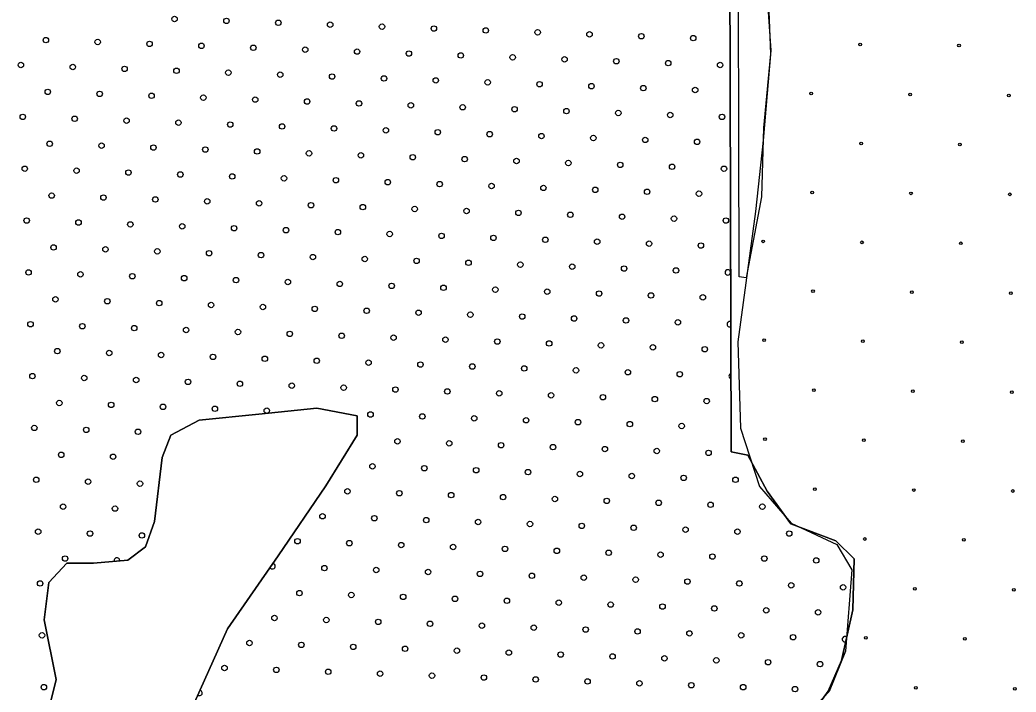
# Model space of a CAD drawing. Extents: x 1612280 to 1883141, y 560852 to 780851.
# Drawn here: x 1797542 to 1801414, y 643587 to 646201 of the extents above; entities that cross this region are included whole.
import ezdxf

# ---------------------------------------------------------------- set-up
doc = ezdxf.new("R2010")
doc.units = 0
for name, color, linetype in [('DESIGN - EROSION CONTROL - Devices', 7, 'Continuous'), ('DESIGN - SCRATCH - User 1', 7, 'Continuous'), ('DESIGN - TRAFFIC CONTROL PERMANENT - Pavement Marking Text', 7, 'Continuous')]:
    doc.layers.add(name, color=color, linetype=linetype)

msp = doc.modelspace()

# ---------------------------------------------------------------- linework, layer by layer
at = {"layer": 'DESIGN - EROSION CONTROL - Devices'}
for centre in [(1800808, 646105.4), (1800808, 646105.4), (1801192.6, 646101.6), (1801192.6, 646101.6), (1800617.6, 645915), (1800617.6, 645915), (1801002.2, 645911.2), (1801002.2, 645911.2), (1801386.7, 645907.5), (1801386.7, 645907.5), (1800811.8, 645720.8), (1800811.8, 645720.8), (1801196.3, 645717.1), (1801196.3, 645717.1), (1800621.4, 645530.4), (1800621.4, 645530.4), (1801005.9, 645526.7), (1801005.9, 645526.7), (1801390.5, 645522.9), (1801390.5, 645522.9), (1800430.9, 645340), (1800430.9, 645340), (1800815.5, 645336.3), (1800815.5, 645336.3), (1801200.1, 645332.5), (1801200.1, 645332.5), (1800625.1, 645145.9), (1800625.1, 645145.9), (1801009.6, 645142.1), (1801009.6, 645142.1), (1801394.2, 645138.4), (1801394.2, 645138.4), (1800434.7, 644955.5), (1800434.7, 644955.5), (1800819.2, 644951.7), (1800819.2, 644951.7), (1801203.8, 644948), (1801203.8, 644948), (1800628.8, 644761.3), (1800628.8, 644761.3), (1801013.4, 644757.6), (1801013.4, 644757.6), (1801397.9, 644753.8), (1801397.9, 644753.8), (1800438.4, 644570.9), (1800438.4, 644570.9), (1800823, 644567.2), (1800823, 644567.2), (1801207.5, 644563.4), (1801207.5, 644563.4), (1800632.6, 644376.8), (1800632.6, 644376.8), (1801017.1, 644373), (1801017.1, 644373), (1801401.7, 644369.3), (1801401.7, 644369.3), (1800826.7, 644182.6), (1800826.7, 644182.6), (1801211.3, 644178.9), (1801211.3, 644178.9), (1801020.8, 643988.5), (1801020.8, 643988.5), (1801405.4, 643984.7), (1801405.4, 643984.7), (1800830.4, 643798.1), (1800830.4, 643798.1), (1801215, 643794.3), (1801215, 643794.3), (1801024.6, 643603.9), (1801024.6, 643603.9), (1801409.1, 643600.2), (1801409.1, 643600.2)]:
    msp.add_circle(centre, 5.28, dxfattribs=at)
msp.add_arc((1800427.2, 645724.6), 5.28, 305.5465, 42.2302, dxfattribs=at)
at = {"layer": 'DESIGN - SCRATCH - User 1'}
for points in [[(1798208.9, 647837), (1798232.8, 647739), (1798347.4, 647650.5), (1798612.6, 647629), (1798901.6, 647648.1), (1799104.6, 647657.7), (1799343.5, 647633.8), (1799482, 647566.9), (1799632.5, 647461.7), (1799871.3, 647409.1), (1800110.2, 647397.2), (1800298.9, 647368.5), (1800306.3, 644522)], [(1800306.3, 644522), (1800298.9, 647368.5), (1800110.2, 647397.2), (1799871.3, 647409.1), (1799632.5, 647461.7), (1799482, 647566.9), (1799343.5, 647633.8), (1799104.6, 647657.7), (1798901.6, 647648.1), (1798612.6, 647629), (1798347.4, 647650.5), (1798232.8, 647739), (1798208.9, 647837)], [(1798208.9, 647837), (1798232.8, 647739), (1798347.4, 647650.5), (1798612.6, 647629), (1798901.6, 647648.1), (1799104.6, 647657.7), (1799343.5, 647633.8), (1799482, 647566.9), (1799632.5, 647461.7), (1799871.3, 647409.1), (1800110.2, 647397.2), (1800298.9, 647368.5), (1800306.3, 644522)], [(1800306.3, 644522), (1800298.9, 647368.5), (1800110.2, 647397.2), (1799871.3, 647409.1), (1799632.5, 647461.7), (1799482, 647566.9), (1799343.5, 647633.8), (1799104.6, 647657.7), (1798901.6, 647648.1), (1798612.6, 647629), (1798347.4, 647650.5), (1798232.8, 647739), (1798208.9, 647837)], [(1800365.2, 645198), (1800337.6, 645201.9), (1800333.7, 646825.7), (1800321.9, 647361.8)], [(1800365.2, 645198), (1800337.6, 645201.9), (1800333.7, 646825.7), (1800321.9, 647361.8)], [(1801148.2, 646662), (1800973.1, 646855.7), (1800830.3, 646880.3), (1800599, 646806.4), (1800441.4, 646683.3), (1800426.7, 646594.6), (1800441.4, 646363), (1800461.1, 646082.2), (1800431.6, 645732.4), (1800402, 645456.6), (1800333.1, 644949.1), (1800343, 644614.1)], [(1801148.2, 646662), (1800973.1, 646855.7), (1800830.3, 646880.3), (1800599, 646806.4), (1800441.4, 646683.3), (1800426.7, 646594.6), (1800441.4, 646363), (1800461.1, 646082.2), (1800431.6, 645732.4), (1800402, 645456.6), (1800333.1, 644949.1), (1800343, 644614.1)], [(1801184.4, 646644.4), (1801129.3, 646676), (1801015.1, 646825.7), (1800893, 646892.7), (1800755.1, 646873), (1800566.1, 646774.5), (1800432.2, 646664.2), (1800412.5, 646561.7), (1800447.9, 646368.6), (1800459.7, 646069), (1800432.2, 645781.3), (1800424.3, 645513.3), (1800365.2, 645198)], [(1801184.4, 646644.4), (1801129.3, 646676), (1801015.1, 646825.7), (1800893, 646892.7), (1800755.1, 646873), (1800566.1, 646774.5), (1800432.2, 646664.2), (1800412.5, 646561.7), (1800447.9, 646368.6), (1800459.7, 646069), (1800432.2, 645781.3), (1800424.3, 645513.3), (1800365.2, 645198)], [(1798204.6, 643509), (1798349.3, 643833.5), (1798546.2, 644117.4), (1798731.5, 644389.7), (1798853.1, 644586.7), (1798853.1, 644662), (1798696.7, 644691), (1798470.9, 644667.8), (1798239.3, 644644.6), (1798129.3, 644586.7), (1798094.6, 644499.8), (1798065.6, 644250.6), (1798030.9, 644152.2), (1797961.4, 644100), (1797828.2, 644088.4), (1797724, 644088.4), (1797654.5, 644013.1), (1797637.1, 643868.3), (1797683.4, 643636.5), (1797654.5, 643520.6)], [(1797654.5, 643520.6), (1797683.4, 643636.5), (1797637.1, 643868.3), (1797654.5, 644013.1), (1797724, 644088.4), (1797828.2, 644088.4), (1797961.4, 644100), (1798030.9, 644152.2), (1798065.6, 644250.6), (1798094.6, 644499.8), (1798129.3, 644586.7), (1798239.3, 644644.6), (1798470.9, 644667.8), (1798696.7, 644691), (1798853.1, 644662), (1798853.1, 644586.7), (1798731.5, 644389.7), (1798546.2, 644117.4), (1798349.3, 643833.5), (1798204.6, 643509)], [(1798204.6, 643509), (1798349.3, 643833.5), (1798546.2, 644117.4), (1798731.5, 644389.7), (1798853.1, 644586.7), (1798853.1, 644662), (1798696.7, 644691), (1798470.9, 644667.8), (1798239.3, 644644.6), (1798129.3, 644586.7), (1798094.6, 644499.8), (1798065.6, 644250.6), (1798030.9, 644152.2), (1797961.4, 644100), (1797828.2, 644088.4), (1797724, 644088.4), (1797654.5, 644013.1), (1797637.1, 643868.3), (1797683.4, 643636.5), (1797654.5, 643520.6)], [(1797654.5, 643520.6), (1797683.4, 643636.5), (1797637.1, 643868.3), (1797654.5, 644013.1), (1797724, 644088.4), (1797828.2, 644088.4), (1797961.4, 644100), (1798030.9, 644152.2), (1798065.6, 644250.6), (1798094.6, 644499.8), (1798129.3, 644586.7), (1798239.3, 644644.6), (1798470.9, 644667.8), (1798696.7, 644691), (1798853.1, 644662), (1798853.1, 644586.7), (1798731.5, 644389.7), (1798546.2, 644117.4), (1798349.3, 643833.5), (1798204.6, 643509)], [(1800343, 644614.1), (1800416.8, 644387.2), (1800539.9, 644244.4), (1800717.1, 644160.6), (1800776.2, 644062.1), (1800751.6, 643746.8), (1800687.6, 643589.1), (1800594.1, 643490.6), (1800338.1, 643397), (1800219.9, 643273.8), (1800151, 643180.2), (1800170.7, 642983.2), (1800239.6, 642756.5), (1800303.6, 642717.1), (1800333.2, 642707.3)], [(1800343, 644614.1), (1800416.8, 644387.2), (1800539.9, 644244.4), (1800717.1, 644160.6), (1800776.2, 644062.1), (1800751.6, 643746.8), (1800687.6, 643589.1), (1800594.1, 643490.6), (1800338.1, 643397), (1800219.9, 643273.8), (1800151, 643180.2), (1800170.7, 642983.2), (1800239.6, 642756.5), (1800303.6, 642717.1), (1800333.2, 642707.3)], [(1800306.3, 644522), (1800372, 644508.9), (1800446.6, 644368.4), (1800538.8, 644241), (1800714.4, 644175.2), (1800784.6, 644104.9), (1800780.2, 643907.3), (1800736.3, 643709.7), (1800683.6, 643591.1), (1800631, 643516.4), (1800516.9, 643450.6), (1800328.1, 643389.1), (1800253.5, 643336.4), (1800187.7, 643217.8), (1800157, 643147.5), (1800165.8, 643007), (1800209.7, 642857.7), (1800315, 642712.8)], [(1800315, 642712.8), (1800209.7, 642857.7), (1800165.8, 643007), (1800157, 643147.5), (1800187.7, 643217.8), (1800253.5, 643336.4), (1800328.1, 643389.1), (1800516.9, 643450.6), (1800631, 643516.4), (1800683.6, 643591.1), (1800736.3, 643709.7), (1800780.2, 643907.3), (1800784.6, 644104.9), (1800714.4, 644175.2), (1800538.8, 644241), (1800446.6, 644368.4), (1800372, 644508.9), (1800306.3, 644522)], [(1800306.3, 644522), (1800372, 644508.9), (1800446.6, 644368.4), (1800538.8, 644241), (1800714.4, 644175.2), (1800784.6, 644104.9), (1800780.2, 643907.3), (1800736.3, 643709.7), (1800683.6, 643591.1), (1800631, 643516.4), (1800516.9, 643450.6), (1800328.1, 643389.1), (1800253.5, 643336.4), (1800187.7, 643217.8), (1800157, 643147.5), (1800165.8, 643007), (1800209.7, 642857.7), (1800315, 642712.8)], [(1800315, 642712.8), (1800209.7, 642857.7), (1800165.8, 643007), (1800157, 643147.5), (1800187.7, 643217.8), (1800253.5, 643336.4), (1800328.1, 643389.1), (1800516.9, 643450.6), (1800631, 643516.4), (1800683.6, 643591.1), (1800736.3, 643709.7), (1800780.2, 643907.3), (1800784.6, 644104.9), (1800714.4, 644175.2), (1800538.8, 644241), (1800446.6, 644368.4), (1800372, 644508.9), (1800306.3, 644522)]]:
    msp.add_lwpolyline(points, dxfattribs=at)
for centre in [(1797628.2, 643808), (1797628.2, 643808), (1797635.6, 643606.4), (1797635.6, 643606.4)]:
    msp.add_circle(centre, 10.6, dxfattribs=at)
at = {"layer": 'DESIGN - TRAFFIC CONTROL PERMANENT - Pavement Marking Text'}
for centre in [(1798143.4, 646204.9), (1798143.4, 646204.9), (1798345, 646197.5), (1798345, 646197.5), (1798546.6, 646190), (1798546.6, 646190), (1798748.2, 646182.5), (1798748.2, 646182.5), (1798949.8, 646175.1), (1798949.8, 646175.1), (1799151.4, 646167.6), (1799151.4, 646167.6), (1799353.1, 646160.1), (1799353.1, 646160.1), (1799554.7, 646152.7), (1799554.7, 646152.7), (1799756.3, 646145.2), (1799756.3, 646145.2), (1799957.9, 646137.7), (1799957.9, 646137.7), (1800159.5, 646130.3), (1800159.5, 646130.3), (1797643.1, 646122.8), (1797643.1, 646122.8), (1797844.7, 646115.3), (1797844.7, 646115.3), (1798046.3, 646107.9), (1798046.3, 646107.9), (1798247.9, 646100.4), (1798247.9, 646100.4), (1798449.5, 646092.9), (1798449.5, 646092.9), (1798651.2, 646085.5), (1798651.2, 646085.5), (1798852.8, 646078), (1798852.8, 646078), (1799054.4, 646070.5), (1799054.4, 646070.5), (1799256, 646063.1), (1799256, 646063.1), (1799457.6, 646055.6), (1799457.6, 646055.6), (1797546, 646025.7), (1797546, 646025.7), (1797747.6, 646018.3), (1797747.6, 646018.3), (1799659.2, 646048.1), (1799659.2, 646048.1), (1799860.8, 646040.7), (1799860.8, 646040.7), (1800062.4, 646033.2), (1800062.4, 646033.2), (1800264, 646025.7), (1800264, 646025.7), (1797949.2, 646010.8), (1797949.2, 646010.8), (1798150.9, 646003.3), (1798150.9, 646003.3), (1798352.5, 645995.9), (1798352.5, 645995.9), (1798554.1, 645988.4), (1798554.1, 645988.4), (1798755.7, 645980.9), (1798755.7, 645980.9), (1798957.3, 645973.5), (1798957.3, 645973.5), (1799158.9, 645966), (1799158.9, 645966), (1799360.5, 645958.5), (1799360.5, 645958.5), (1799562.1, 645951.1), (1799562.1, 645951.1), (1799763.7, 645943.6), (1799763.7, 645943.6), (1799965.4, 645936.1), (1799965.4, 645936.1), (1797650.6, 645921.2), (1797650.6, 645921.2), (1797852.2, 645913.7), (1797852.2, 645913.7), (1798053.8, 645906.3), (1798053.8, 645906.3), (1798255.4, 645898.8), (1798255.4, 645898.8), (1800167, 645928.7), (1800167, 645928.7), (1798457, 645891.3), (1798457, 645891.3), (1798658.6, 645883.9), (1798658.6, 645883.9), (1798860.2, 645876.4), (1798860.2, 645876.4), (1799061.8, 645868.9), (1799061.8, 645868.9), (1799263.4, 645861.5), (1799263.4, 645861.5), (1797553.5, 645824.1), (1797553.5, 645824.1), (1799465.1, 645854), (1799465.1, 645854), (1799666.7, 645846.5), (1799666.7, 645846.5), (1799868.3, 645839.1), (1799868.3, 645839.1), (1800069.9, 645831.6), (1800069.9, 645831.6), (1800271.5, 645824.1), (1800271.5, 645824.1), (1797755.1, 645816.7), (1797755.1, 645816.7), (1797956.7, 645809.2), (1797956.7, 645809.2), (1798158.3, 645801.7), (1798158.3, 645801.7), (1798359.9, 645794.3), (1798359.9, 645794.3), (1798561.5, 645786.8), (1798561.5, 645786.8), (1798763.2, 645779.3), (1798763.2, 645779.3), (1798964.8, 645771.9), (1798964.8, 645771.9), (1799166.4, 645764.4), (1799166.4, 645764.4), (1799368, 645756.9), (1799368, 645756.9), (1799569.6, 645749.5), (1799569.6, 645749.5), (1797658, 645719.6), (1797658, 645719.6), (1797859.6, 645712.1), (1797859.6, 645712.1), (1798061.3, 645704.7), (1798061.3, 645704.7), (1799771.2, 645742), (1799771.2, 645742), (1799972.8, 645734.5), (1799972.8, 645734.5), (1800174.4, 645727.1), (1800174.4, 645727.1), (1798262.9, 645697.2), (1798262.9, 645697.2), (1798464.5, 645689.7), (1798464.5, 645689.7), (1798666.1, 645682.2), (1798666.1, 645682.2), (1798867.7, 645674.8), (1798867.7, 645674.8), (1799069.3, 645667.3), (1799069.3, 645667.3), (1799270.9, 645659.8), (1799270.9, 645659.8), (1799472.5, 645652.4), (1799472.5, 645652.4), (1799674.1, 645644.9), (1799674.1, 645644.9), (1799875.7, 645637.4), (1799875.7, 645637.4), (1800077.4, 645630), (1800077.4, 645630), (1797561, 645622.5), (1797561, 645622.5), (1797762.6, 645615), (1797762.6, 645615), (1797964.2, 645607.6), (1797964.2, 645607.6), (1798165.8, 645600.1), (1798165.8, 645600.1), (1798367.4, 645592.6), (1798367.4, 645592.6), (1800279, 645622.5), (1800279, 645622.5), (1798569, 645585.2), (1798569, 645585.2), (1798770.6, 645577.7), (1798770.6, 645577.7), (1798972.2, 645570.2), (1798972.2, 645570.2), (1799173.8, 645562.8), (1799173.8, 645562.8), (1799375.5, 645555.3), (1799375.5, 645555.3), (1797665.5, 645518), (1797665.5, 645518), (1797867.1, 645510.5), (1797867.1, 645510.5), (1799577.1, 645547.8), (1799577.1, 645547.8), (1799778.7, 645540.4), (1799778.7, 645540.4), (1799980.3, 645532.9), (1799980.3, 645532.9), (1800181.9, 645525.4), (1800181.9, 645525.4), (1798068.7, 645503), (1798068.7, 645503), (1798270.3, 645495.6), (1798270.3, 645495.6), (1798471.9, 645488.1), (1798471.9, 645488.1), (1798673.6, 645480.6), (1798673.6, 645480.6), (1798875.2, 645473.2), (1798875.2, 645473.2), (1799076.8, 645465.7), (1799076.8, 645465.7), (1799278.4, 645458.2), (1799278.4, 645458.2), (1799480, 645450.8), (1799480, 645450.8), (1799681.6, 645443.3), (1799681.6, 645443.3), (1799883.2, 645435.8), (1799883.2, 645435.8), (1797568.4, 645420.9), (1797568.4, 645420.9), (1797770, 645413.4), (1797770, 645413.4), (1797971.7, 645406), (1797971.7, 645406), (1798173.3, 645398.5), (1798173.3, 645398.5), (1800084.8, 645428.4), (1800084.8, 645428.4), (1800286.4, 645420.9), (1800286.4, 645420.9), (1798374.9, 645391), (1798374.9, 645391), (1798576.5, 645383.6), (1798576.5, 645383.6), (1798778.1, 645376.1), (1798778.1, 645376.1), (1798979.7, 645368.6), (1798979.7, 645368.6), (1799181.3, 645361.2), (1799181.3, 645361.2), (1799382.9, 645353.7), (1799382.9, 645353.7), (1799584.5, 645346.2), (1799584.5, 645346.2), (1799786.1, 645338.8), (1799786.1, 645338.8), (1799987.8, 645331.3), (1799987.8, 645331.3), (1800189.4, 645323.8), (1800189.4, 645323.8), (1797673, 645316.4), (1797673, 645316.4), (1797874.6, 645308.9), (1797874.6, 645308.9), (1798076.2, 645301.4), (1798076.2, 645301.4), (1798277.8, 645294), (1798277.8, 645294), (1798479.4, 645286.5), (1798479.4, 645286.5), (1798681, 645279), (1798681, 645279), (1798882.6, 645271.6), (1798882.6, 645271.6), (1799084.2, 645264.1), (1799084.2, 645264.1), (1799285.9, 645256.6), (1799285.9, 645256.6), (1799487.5, 645249.2), (1799487.5, 645249.2), (1799689.1, 645241.7), (1799689.1, 645241.7), (1797575.9, 645219.3), (1797575.9, 645219.3), (1797777.5, 645211.8), (1797777.5, 645211.8), (1797979.1, 645204.4), (1797979.1, 645204.4), (1799890.7, 645234.2), (1799890.7, 645234.2), (1800092.3, 645226.8), (1800092.3, 645226.8), (1798180.7, 645196.9), (1798180.7, 645196.9), (1798382.3, 645189.4), (1798382.3, 645189.4), (1798583.9, 645182), (1798583.9, 645182), (1798785.6, 645174.5), (1798785.6, 645174.5), (1798987.2, 645167), (1798987.2, 645167), (1799188.8, 645159.6), (1799188.8, 645159.6), (1799390.4, 645152.1), (1799390.4, 645152.1), (1799592, 645144.6), (1799592, 645144.6), (1799793.6, 645137.2), (1799793.6, 645137.2), (1799995.2, 645129.7), (1799995.2, 645129.7), (1797680.4, 645114.8), (1797680.4, 645114.8), (1797882, 645107.3), (1797882, 645107.3), (1798083.7, 645099.8), (1798083.7, 645099.8), (1798285.3, 645092.4), (1798285.3, 645092.4), (1798486.9, 645084.9), (1798486.9, 645084.9), (1800196.8, 645122.2), (1800196.8, 645122.2), (1798688.5, 645077.4), (1798688.5, 645077.4), (1798890.1, 645070), (1798890.1, 645070), (1799091.7, 645062.5), (1799091.7, 645062.5), (1799293.3, 645055), (1799293.3, 645055), (1799494.9, 645047.6), (1799494.9, 645047.6), (1797583.4, 645017.7), (1797583.4, 645017.7), (1797785, 645010.2), (1797785, 645010.2), (1799696.5, 645040.1), (1799696.5, 645040.1), (1799898.1, 645032.6), (1799898.1, 645032.6), (1800099.8, 645025.1), (1800099.8, 645025.1), (1797986.6, 645002.7), (1797986.6, 645002.7), (1798188.2, 644995.3), (1798188.2, 644995.3), (1798389.8, 644987.8), (1798389.8, 644987.8), (1798591.4, 644980.3), (1798591.4, 644980.3), (1798793, 644972.9), (1798793, 644972.9), (1798994.6, 644965.4), (1798994.6, 644965.4), (1799196.2, 644957.9), (1799196.2, 644957.9), (1799397.9, 644950.5), (1799397.9, 644950.5), (1799599.5, 644943), (1799599.5, 644943), (1799801.1, 644935.5), (1799801.1, 644935.5), (1797687.9, 644913.1), (1797687.9, 644913.1), (1797889.5, 644905.7), (1797889.5, 644905.7), (1798091.1, 644898.2), (1798091.1, 644898.2), (1798292.7, 644890.7), (1798292.7, 644890.7), (1800002.7, 644928.1), (1800002.7, 644928.1), (1800204.3, 644920.6), (1800204.3, 644920.6), (1798494.3, 644883.3), (1798494.3, 644883.3), (1798696, 644875.8), (1798696, 644875.8), (1798897.6, 644868.3), (1798897.6, 644868.3), (1799099.2, 644860.9), (1799099.2, 644860.9), (1799300.8, 644853.4), (1799300.8, 644853.4), (1797590.8, 644816.1), (1797590.8, 644816.1), (1799502.4, 644845.9), (1799502.4, 644845.9), (1799704, 644838.5), (1799704, 644838.5), (1799905.6, 644831), (1799905.6, 644831), (1800107.2, 644823.5), (1800107.2, 644823.5), (1797792.4, 644808.6), (1797792.4, 644808.6), (1797994.1, 644801.1), (1797994.1, 644801.1), (1798195.7, 644793.7), (1798195.7, 644793.7), (1798397.3, 644786.2), (1798397.3, 644786.2), (1798598.9, 644778.7), (1798598.9, 644778.7), (1798800.5, 644771.3), (1798800.5, 644771.3), (1799002.1, 644763.8), (1799002.1, 644763.8), (1799203.7, 644756.3), (1799203.7, 644756.3), (1799405.3, 644748.9), (1799405.3, 644748.9), (1799606.9, 644741.4), (1799606.9, 644741.4), (1797695.4, 644711.5), (1797695.4, 644711.5), (1797897, 644704.1), (1797897, 644704.1), (1799808.5, 644733.9), (1799808.5, 644733.9), (1800010.2, 644726.5), (1800010.2, 644726.5), (1800211.8, 644719), (1800211.8, 644719), (1798098.6, 644696.6), (1798098.6, 644696.6), (1798300.2, 644689.1), (1798300.2, 644689.1), (1798501.8, 644681.7), (1798501.8, 644681.7), (1798905, 644666.7), (1798905, 644666.7), (1799106.6, 644659.3), (1799106.6, 644659.3), (1799308.3, 644651.8), (1799308.3, 644651.8), (1799509.9, 644644.3), (1799509.9, 644644.3), (1799711.5, 644636.9), (1799711.5, 644636.9), (1799913.1, 644629.4), (1799913.1, 644629.4), (1800114.7, 644621.9), (1800114.7, 644621.9), (1797598.3, 644614.5), (1797598.3, 644614.5), (1797799.9, 644607), (1797799.9, 644607), (1798001.5, 644599.5), (1798001.5, 644599.5), (1799009.6, 644562.2), (1799009.6, 644562.2), (1799211.2, 644554.7), (1799211.2, 644554.7), (1799412.8, 644547.3), (1799412.8, 644547.3), (1797702.8, 644509.9), (1797702.8, 644509.9), (1799614.4, 644539.8), (1799614.4, 644539.8), (1799816, 644532.3), (1799816, 644532.3), (1800017.6, 644524.9), (1800017.6, 644524.9), (1800219.2, 644517.4), (1800219.2, 644517.4), (1797904.4, 644502.5), (1797904.4, 644502.5), (1798912.5, 644465.1), (1798912.5, 644465.1), (1799114.1, 644457.7), (1799114.1, 644457.7), (1799315.7, 644450.2), (1799315.7, 644450.2), (1799517.3, 644442.7), (1799517.3, 644442.7), (1799718.9, 644435.3), (1799718.9, 644435.3), (1799920.6, 644427.8), (1799920.6, 644427.8), (1797605.8, 644412.9), (1797605.8, 644412.9), (1797807.4, 644405.4), (1797807.4, 644405.4), (1798009, 644397.9), (1798009, 644397.9), (1800122.2, 644420.3), (1800122.2, 644420.3), (1800323.8, 644412.9), (1800323.8, 644412.9), (1798815.4, 644368), (1798815.4, 644368), (1799017, 644360.6), (1799017, 644360.6), (1799218.6, 644353.1), (1799218.6, 644353.1), (1799420.3, 644345.6), (1799420.3, 644345.6), (1799621.9, 644338.2), (1799621.9, 644338.2), (1799823.5, 644330.7), (1799823.5, 644330.7), (1800025.1, 644323.2), (1800025.1, 644323.2), (1800226.7, 644315.8), (1800226.7, 644315.8), (1797710.3, 644308.3), (1797710.3, 644308.3), (1797911.9, 644300.8), (1797911.9, 644300.8), (1798718.4, 644271), (1798718.4, 644271), (1800428.3, 644308.3), (1800428.3, 644308.3), (1798920, 644263.5), (1798920, 644263.5), (1799121.6, 644256), (1799121.6, 644256), (1799323.2, 644248.6), (1799323.2, 644248.6), (1799524.8, 644241.1), (1799524.8, 644241.1), (1799726.4, 644233.6), (1799726.4, 644233.6), (1797613.2, 644211.2), (1797613.2, 644211.2), (1797814.8, 644203.8), (1797814.8, 644203.8), (1798016.5, 644196.3), (1798016.5, 644196.3), (1799928, 644226.2), (1799928, 644226.2), (1800129.6, 644218.7), (1800129.6, 644218.7), (1800331.2, 644211.2), (1800331.2, 644211.2), (1800532.8, 644203.8), (1800532.8, 644203.8), (1798621.3, 644173.9), (1798621.3, 644173.9), (1798822.9, 644166.4), (1798822.9, 644166.4), (1799024.5, 644159), (1799024.5, 644159), (1799226.1, 644151.5), (1799226.1, 644151.5), (1799427.7, 644144), (1799427.7, 644144), (1799629.3, 644136.6), (1799629.3, 644136.6), (1799830.9, 644129.1), (1799830.9, 644129.1), (1800032.6, 644121.6), (1800032.6, 644121.6), (1797717.8, 644106.7), (1797717.8, 644106.7), (1800234.2, 644114.2), (1800234.2, 644114.2), (1800435.8, 644106.7), (1800435.8, 644106.7), (1800637.4, 644099.2), (1800637.4, 644099.2), (1798725.8, 644069.4), (1798725.8, 644069.4), (1798927.4, 644061.9), (1798927.4, 644061.9), (1799129, 644054.4), (1799129, 644054.4), (1799330.7, 644047), (1799330.7, 644047), (1799532.3, 644039.5), (1799532.3, 644039.5), (1797620.7, 644009.6), (1797620.7, 644009.6), (1799733.9, 644032), (1799733.9, 644032), (1799935.5, 644024.6), (1799935.5, 644024.6), (1800137.1, 644017.1), (1800137.1, 644017.1), (1800338.7, 644009.6), (1800338.7, 644009.6), (1800540.3, 644002.2), (1800540.3, 644002.2), (1798628.8, 643972.3), (1798628.8, 643972.3), (1798830.4, 643964.8), (1798830.4, 643964.8), (1800741.9, 643994.7), (1800741.9, 643994.7), (1799032, 643957.4), (1799032, 643957.4), (1799233.6, 643949.9), (1799233.6, 643949.9), (1799435.2, 643942.4), (1799435.2, 643942.4), (1799636.8, 643935), (1799636.8, 643935), (1799838.4, 643927.5), (1799838.4, 643927.5), (1800040, 643920), (1800040, 643920), (1800241.6, 643912.6), (1800241.6, 643912.6), (1800443.2, 643905.1), (1800443.2, 643905.1), (1800644.9, 643897.6), (1800644.9, 643897.6), (1798531.7, 643875.2), (1798531.7, 643875.2), (1798733.3, 643867.8), (1798733.3, 643867.8), (1798934.9, 643860.3), (1798934.9, 643860.3), (1799136.5, 643852.8), (1799136.5, 643852.8), (1799338.1, 643845.4), (1799338.1, 643845.4), (1799539.7, 643837.9), (1799539.7, 643837.9), (1799741.3, 643830.4), (1799741.3, 643830.4), (1799943, 643823), (1799943, 643823), (1800144.6, 643815.5), (1800144.6, 643815.5), (1800346.2, 643808), (1800346.2, 643808), (1798434.6, 643778.2), (1798434.6, 643778.2), (1798636.2, 643770.7), (1798636.2, 643770.7), (1800547.8, 643800.6), (1800547.8, 643800.6), (1798837.8, 643763.2), (1798837.8, 643763.2), (1799039.4, 643755.8), (1799039.4, 643755.8), (1799241, 643748.3), (1799241, 643748.3), (1799442.7, 643740.8), (1799442.7, 643740.8), (1799644.3, 643733.3), (1799644.3, 643733.3), (1799845.9, 643725.9), (1799845.9, 643725.9), (1800047.5, 643718.4), (1800047.5, 643718.4), (1800249.1, 643710.9), (1800249.1, 643710.9), (1800450.7, 643703.5), (1800450.7, 643703.5), (1800652.3, 643696), (1800652.3, 643696), (1798337.5, 643681.1), (1798337.5, 643681.1), (1798539.1, 643673.6), (1798539.1, 643673.6), (1798740.8, 643666.1), (1798740.8, 643666.1), (1798942.4, 643658.7), (1798942.4, 643658.7), (1799144, 643651.2), (1799144, 643651.2), (1799345.6, 643643.7), (1799345.6, 643643.7), (1799547.2, 643636.3), (1799547.2, 643636.3), (1799748.8, 643628.8), (1799748.8, 643628.8), (1799950.4, 643621.3), (1799950.4, 643621.3), (1800152, 643613.9), (1800152, 643613.9), (1800353.6, 643606.4), (1800353.6, 643606.4), (1800555.2, 643598.9), (1800555.2, 643598.9)]:
    msp.add_circle(centre, 10.6, dxfattribs=at)
for centre, start, end in [((1800293.9, 645219.3), 1.48, 358.8169), ((1800301.4, 645017.7), 70.1445, 290.1523), ((1800308.8, 644816.1), 108.5431, 251.7537), ((1800316.3, 644614.5), 166.8555, 193.4414), ((1797919.4, 644099.2), 349.1962, 200.7534), ((1798524.2, 644076.8), 206.6552, 83.8675), ((1800749.4, 643793.1), 47.2684, 287.6878), ((1798240.5, 643584), 233.7077, 78.2048)]:
    msp.add_arc(centre, 10.6, start, end, dxfattribs=at)

doc.saveas('drawing.dxf')
